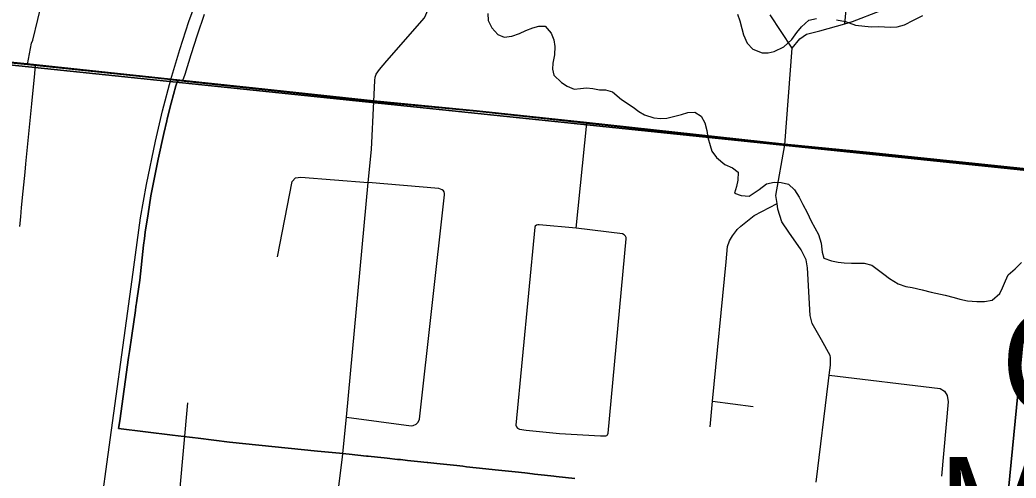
# Model space of a CAD drawing. Extents: x 0 to 34, y -3.9 to 26.2.
# Drawn here: x 2.963 to 3.859, y 16.982 to 17.395 of the extents above; entities that cross this region are included whole.
import ezdxf

# ---------------------------------------------------------------- set-up
doc = ezdxf.new("R2010")
doc.units = 0
for name, color, linetype in [('GM_X_City_Street', 7, 'Continuous'), ('GM_X_Corporation', 7, 'Continuous'), ('GM_X_Corporation_Text', 7, 'Continuous'), ('GM_X_County_Road', 7, 'Continuous'), ('GM_X_Interchange_Ramps', 7, 'Continuous'), ('GM_X_Interstate_Route', 7, 'Continuous'), ('GM_X_Minor_River', 7, 'Continuous'), ('GM_X_Rail_Line', 7, 'Continuous'), ('GM_X_Section', 7, 'Continuous')]:
    doc.layers.add(name, color=color, linetype=linetype)

msp = doc.modelspace()

# ---------------------------------------------------------------- linework, layer by layer
at = {"layer": 'GM_X_City_Street'}
for p, q in [((3.46309, 17.20703), (3.4729, 17.3017)), ((3.58594, 17.05123), (3.62246, 17.04639))]:
    msp.add_line(p, q, dxfattribs=at)
for points in [[(3.25305, 17.00123), (3.25639, 17.03693), (3.27616, 17.24836), (3.27891, 17.27787), (3.28112, 17.32135), (3.28199, 17.34007), (3.28224, 17.3432), (3.28332, 17.34583), (3.2862, 17.34993), (3.29284, 17.35772), (3.32683, 17.39667), (3.33006, 17.40417), (3.3641, 17.47233), (3.36523, 17.4746), (3.40517, 17.57442), (3.4742, 17.7469)], [(3.70505, 17.39122), (3.71518, 17.50018), (3.72299, 17.53869), (3.74164, 17.64126)], [(3.65761, 17.36923), (3.66465, 17.37778), (3.67044, 17.3818), (3.68266, 17.38489), (3.70505, 17.39122), (3.71207, 17.39321), (3.76187, 17.41238), (3.7745, 17.41698), (3.78894, 17.41811), (3.80301, 17.41925), (3.81256, 17.42204), (3.82298, 17.42935)], [(2.96949, 17.35464), (2.97315, 17.37375), (2.97422, 17.37649), (2.97867, 17.39511), (2.98099, 17.40484)], [(3.67914, 16.97845), (3.69031, 17.06947), (3.69095, 17.0747), (3.69205, 17.08363), (3.69228, 17.08856), (3.69228, 17.09056), (3.69189, 17.09236), (3.68391, 17.10662), (3.67556, 17.12126), (3.67385, 17.12852), (3.67154, 17.17148), (3.6702, 17.17873), (3.66588, 17.18757), (3.65475, 17.2035), (3.64831, 17.21271), (3.64481, 17.22419), (3.644, 17.22926), (3.64285, 17.23639), (3.65111, 17.28214), (3.65761, 17.36923), (3.6379, 17.39937)], [(3.19429, 17.18119), (3.20778, 17.24915), (3.21052, 17.2525), (3.21546, 17.25313), (3.27616, 17.24836)], [(3.25639, 17.03693), (3.31482, 17.02918), (3.3166, 17.02941), (3.31925, 17.03063), (3.32109, 17.03238), (3.32218, 17.03506), (3.34476, 17.23714), (3.34481, 17.23842), (3.34445, 17.23981), (3.34375, 17.24077), (3.34268, 17.24157), (3.34124, 17.24237), (3.33961, 17.24298), (3.27616, 17.24836)], [(3.58369, 17.02806), (3.58594, 17.05123), (3.59813, 17.1767), (3.59947, 17.1905), (3.60134, 17.19573), (3.60396, 17.2003), (3.60745, 17.20515), (3.60824, 17.20588), (3.61143, 17.20877), (3.62347, 17.21842), (3.644, 17.22926)], [(3.46309, 17.20703), (3.42979, 17.2102), (3.42865, 17.21024), (3.42749, 17.20982), (3.42624, 17.20877), (3.42595, 17.20803), (3.40889, 17.02971), (3.40941, 17.02809), (3.41043, 17.02683), (3.41215, 17.02617), (3.41826, 17.02528), (3.44814, 17.0222)], [(3.44814, 17.0222), (3.48526, 17.02007), (3.48845, 17.02002), (3.4899, 17.02015), (3.49071, 17.02046), (3.49147, 17.02096), (3.49215, 17.02254), (3.50836, 17.19748), (3.50819, 17.19871), (3.50766, 17.19977), (3.50656, 17.20119), (3.50506, 17.20212), (3.46309, 17.20703)], [(3.69095, 17.0747), (3.79089, 17.06276), (3.79462, 17.06038), (3.79718, 17.05652), (3.79817, 17.0508), (3.79191, 16.98379)], [(3.04391, 16.35305), (3.059, 16.49939), (3.06295, 16.53762), (3.08332, 16.76233), (3.10286, 16.93009), (3.11384, 17.0498)], [(3.24003, 16.89582), (3.24157, 16.91061), (3.24212, 16.91577), (3.24232, 16.91769), (3.24961, 16.9745), (3.25305, 17.00123)]]:
    msp.add_lwpolyline(points, dxfattribs=at)
at = {"layer": 'GM_X_Corporation'}
for points in [[(3.46205, 16.98178), (3.45361, 16.98268), (3.4451, 16.98359), (3.44307, 16.98381), (3.43467, 16.9847), (3.42563, 16.98567), (3.42402, 16.98584), (3.41689, 16.9866), (3.40822, 16.98752), (3.40543, 16.98782), (3.39933, 16.98847), (3.39041, 16.98942), (3.38191, 16.99036), (3.37321, 16.99132), (3.3645, 16.99228), (3.36129, 16.99264), (3.35572, 16.99323), (3.34672, 16.99419), (3.33782, 16.99513), (3.32972, 16.99599), (3.32901, 16.99607), (3.32041, 16.99698), (3.31145, 16.99793), (3.30503, 16.99861), (3.30246, 16.99889), (3.29323, 16.99987), (3.29045, 17.00016), (3.28439, 17.00081), (3.27608, 17.00169), (3.27451, 17.00186), (3.25896, 17.00351), (3.2502, 17.00444), (3.23057, 17.0064), (3.15133, 17.01432), (3.12317, 17.01784), (3.11783, 17.0185), (3.1153, 17.01882), (3.09993, 17.02074), (3.05146, 17.02679), (3.05243, 17.03372), (3.06037, 17.09049), (3.06118, 17.09606), (3.06325, 17.11034), (3.06652, 17.13295), (3.06702, 17.13643), (3.06744, 17.13931), (3.0675, 17.13973), (3.06813, 17.14404), (3.07047, 17.16023), (3.07391, 17.19169), (3.07466, 17.19791), (3.07546, 17.20364), (3.0779, 17.21994), (3.08056, 17.23621), (3.08427, 17.25578), (3.08716, 17.26941), (3.09208, 17.29225), (3.0949, 17.30386), (3.09527, 17.30546), (3.09876, 17.31968), (3.10283, 17.33517), (3.10475, 17.34049), (3.10938, 17.33997), (3.11128, 17.34569), (3.11668, 17.36357), (3.12239, 17.38135), (3.12871, 17.39987)], [(2.96247, 17.20873), (2.9633, 17.21725), (2.96414, 17.22577), (2.96556, 17.24029), (2.96726, 17.25763), (2.96797, 17.26491), (2.97062, 17.29197), (2.97328, 17.31903), (2.97596, 17.34637), (2.97669, 17.35391), (2.97858, 17.35371), (2.98235, 17.35332), (3.00684, 17.35074), (3.00994, 17.35041), (3.03452, 17.34783), (3.04677, 17.34654), (3.05736, 17.34543), (3.05885, 17.34527), (3.08749, 17.34226), (3.09322, 17.34165), (3.10475, 17.34049), (3.10283, 17.33517), (3.09876, 17.31968), (3.09527, 17.30546), (3.0949, 17.30386), (3.09208, 17.29225), (3.08716, 17.26941), (3.08427, 17.25578), (3.08056, 17.23621), (3.0779, 17.21994), (3.07546, 17.20364), (3.07466, 17.19791), (3.07391, 17.19169), (3.07047, 17.16023), (3.06813, 17.14404), (3.0675, 17.13973), (3.06702, 17.13643), (3.06652, 17.13295), (3.06325, 17.11034), (3.06118, 17.09606), (3.06037, 17.09049), (3.05243, 17.03372), (3.05146, 17.02679), (3.09993, 17.02074), (3.1153, 17.01882), (3.11783, 17.0185), (3.12317, 17.01784), (3.15133, 17.01432), (3.23057, 17.0064), (3.2502, 17.00444), (3.25896, 17.00351), (3.27451, 17.00186), (3.27608, 17.00169), (3.28439, 17.00081), (3.29045, 17.00016), (3.29323, 16.99987), (3.30246, 16.99889), (3.30503, 16.99861), (3.31145, 16.99793), (3.32041, 16.99698), (3.32901, 16.99607), (3.32972, 16.99599), (3.33782, 16.99513), (3.34672, 16.99419), (3.35572, 16.99323), (3.36129, 16.99264), (3.3645, 16.99228), (3.37321, 16.99132), (3.38191, 16.99036), (3.39041, 16.98942), (3.39933, 16.98847), (3.40543, 16.98782), (3.40822, 16.98752), (3.41689, 16.9866), (3.42402, 16.98584), (3.42563, 16.98567), (3.43467, 16.9847), (3.44307, 16.98381), (3.4451, 16.98359), (3.45361, 16.98268), (3.46205, 16.98178)]]:
    msp.add_lwpolyline(points, dxfattribs=at)
at = {"layer": 'GM_X_County_Road'}
msp.add_line((3.10031, 17.34067), (3.11038, 17.33959), dxfattribs=at)
for points in [[(2.85288, 17.36574), (2.85869, 17.36549), (2.88516, 17.36303), (2.96949, 17.35464)], [(2.96949, 17.35464), (3.0983, 17.34088), (3.10031, 17.34067)], [(3.11038, 17.33959), (3.17484, 17.3327), (3.28112, 17.32135), (3.35161, 17.31453)], [(3.35161, 17.31453), (3.37376, 17.31239), (3.4729, 17.3017), (3.65111, 17.28214), (3.72773, 17.27474), (4.0008, 17.2463), (4.22817, 17.22723)]]:
    msp.add_lwpolyline(points, dxfattribs=at)
at = {"layer": 'GM_X_Interchange_Ramps'}
msp.add_lwpolyline([(2.96247, 17.20873), (2.9633, 17.21725), (2.96414, 17.22577), (2.96556, 17.24029), (2.96726, 17.25763), (2.96797, 17.26491), (2.97062, 17.29197), (2.97328, 17.31903), (2.97596, 17.34637), (2.97669, 17.35391), (2.97858, 17.35371), (2.98235, 17.35332), (3.00684, 17.35074), (3.00994, 17.35041), (3.03452, 17.34783), (3.04677, 17.34654), (3.05736, 17.34543), (3.05885, 17.34527), (3.08749, 17.34226), (3.09322, 17.34165), (3.10475, 17.34049), (3.10938, 17.33997), (3.11128, 17.34569), (3.11668, 17.36357), (3.12239, 17.38135), (3.12871, 17.39987)], dxfattribs=at)
at = {"layer": 'GM_X_Interstate_Route'}
for points in [[(2.94861, 18.2958), (2.90996, 17.89625), (2.89235, 17.71425), (2.88518, 17.60931), (2.86472, 17.42865), (2.85845, 17.36602), (2.88492, 17.36355), (2.96926, 17.35516), (3.09806, 17.34141), (3.17461, 17.33323), (3.28089, 17.32187), (3.37353, 17.31291), (3.47267, 17.30223), (3.65088, 17.28266), (3.72749, 17.27527), (4.00057, 17.24682), (4.22794, 17.22775), (4.53751, 17.20194), (4.69139, 17.18747), (4.84807, 17.17268)], [(4.00057, 17.24682), (3.72749, 17.27527), (3.65088, 17.28266), (3.47267, 17.30223), (3.37353, 17.31291), (3.28089, 17.32187), (3.17461, 17.33323), (3.09806, 17.34141), (2.96926, 17.35516), (2.88492, 17.36355), (2.85845, 17.36602), (2.85247, 17.30234), (2.84719, 17.24793), (2.84202, 17.19478), (2.83647, 17.13771), (2.83127, 17.08416), (2.82587, 17.02863), (2.774, 16.50047), (2.77051, 16.46478), (2.75527, 16.30893), (2.7414, 16.1674)]]:
    msp.add_lwpolyline(points, dxfattribs=at)
at = {"layer": 'GM_X_Minor_River'}
for points in [[(3.38364, 17.40059), (3.38414, 17.39411), (3.3873, 17.38752), (3.39277, 17.3816), (3.39837, 17.37908), (3.40525, 17.37994), (3.41218, 17.38231), (3.41799, 17.38511), (3.42416, 17.38751), (3.42955, 17.38919), (3.43524, 17.38896), (3.44069, 17.38265), (3.44313, 17.37685), (3.44403, 17.37073), (3.44373, 17.36314), (3.44229, 17.3556), (3.44208, 17.35029), (3.44301, 17.34493), (3.44997, 17.33818), (3.45516, 17.33492), (3.46152, 17.33238), (3.46724, 17.3329), (3.47258, 17.33344), (3.47826, 17.33283)], [(3.60858, 17.40001), (3.61062, 17.39384), (3.61225, 17.38694), (3.61393, 17.38117), (3.61706, 17.37382), (3.62216, 17.36828), (3.63076, 17.36489), (3.63609, 17.36505), (3.64146, 17.36634), (3.64999, 17.37055), (3.65747, 17.37708), (3.66189, 17.38336), (3.6659, 17.38851), (3.67258, 17.39432), (3.67949, 17.39593)], [(3.69768, 17.39479), (3.70561, 17.39333), (3.71459, 17.38991), (3.7286, 17.38857), (3.73544, 17.38867), (3.74076, 17.38845), (3.74607, 17.38823), (3.75215, 17.38836), (3.75869, 17.39036), (3.76684, 17.39459), (3.77536, 17.39879)], [(3.47826, 17.33283), (3.4843, 17.33182), (3.48961, 17.3316), (3.496, 17.32981), (3.50409, 17.32302), (3.51446, 17.31613), (3.51963, 17.31211), (3.52483, 17.30924), (3.53309, 17.30661), (3.53953, 17.30597), (3.54485, 17.30612), (3.55215, 17.3081), (3.5579, 17.30938), (3.56368, 17.31142), (3.57015, 17.31153), (3.5757, 17.30789), (3.5789, 17.30205), (3.5809, 17.29513), (3.58179, 17.28863), (3.5838, 17.28171), (3.58548, 17.27632), (3.58945, 17.27083), (3.59718, 17.26443), (3.6039, 17.26149), (3.60907, 17.25748), (3.60878, 17.25027), (3.60742, 17.24463), (3.60566, 17.23862), (3.61166, 17.23647), (3.61885, 17.23579), (3.62783, 17.24188), (3.63449, 17.24692), (3.6414, 17.24854), (3.64785, 17.24827), (3.65425, 17.24687), (3.65975, 17.2417), (3.66405, 17.23506), (3.66721, 17.22847), (3.6711, 17.22108), (3.67459, 17.21334), (3.67817, 17.20749), (3.68134, 17.20128), (3.6837, 17.19358), (3.68452, 17.18557), (3.68621, 17.18017), (3.69295, 17.17762), (3.69899, 17.1766), (3.70429, 17.176), (3.71112, 17.17572), (3.71719, 17.17547), (3.72251, 17.17563), (3.72929, 17.17383), (3.73999, 17.16578), (3.74515, 17.16177), (3.75294, 17.15689), (3.76008, 17.15469), (3.76574, 17.1537), (3.77477, 17.15142), (3.78268, 17.14957), (3.79548, 17.14676), (3.80338, 17.14453), (3.80865, 17.14317), (3.81543, 17.14175), (3.82376, 17.14103), (3.83061, 17.14113), (3.83749, 17.14236), (3.84456, 17.14814), (3.84705, 17.15336), (3.84958, 17.15972), (3.85206, 17.16494), (3.85836, 17.17038), (3.8639, 17.17623)]]:
    msp.add_lwpolyline(points, dxfattribs=at)
at = {"layer": 'GM_X_Rail_Line'}
msp.add_lwpolyline([(3.02326, 16.86291), (3.04004, 16.98785), (3.06367, 17.16094), (3.07114, 17.2163), (3.07641, 17.24652), (3.0845, 17.28536), (3.09091, 17.31277), (3.09838, 17.34089), (3.10646, 17.36813), (3.11472, 17.39326), (3.13528, 17.44914)], dxfattribs=at)
at = {"layer": 'GM_X_Section'}
for points in [[(2.95688, 18.38489), (3.97441, 18.26756), (3.88035, 17.25787), (2.86031, 17.36388)], [(2.86031, 17.36388), (3.88035, 17.25787), (3.78177, 16.24865), (2.76326, 16.35538)], [(3.88035, 17.25787), (4.89278, 17.16792), (4.78471, 16.15816), (3.78177, 16.24865)]]:
    msp.add_lwpolyline(points, close=True, dxfattribs=at)

# ---------------------------------------------------------------- texts
at = {"layer": 'GM_X_Corporation_Text'}
for s, p in [('GOLF', (3.84556, 17.03893)), ('MANOR', (3.7889, 16.90625))]:
    msp.add_text(s, height=0.094697, rotation=0.00001, dxfattribs=at).set_placement(p)

doc.saveas('drawing.dxf')
